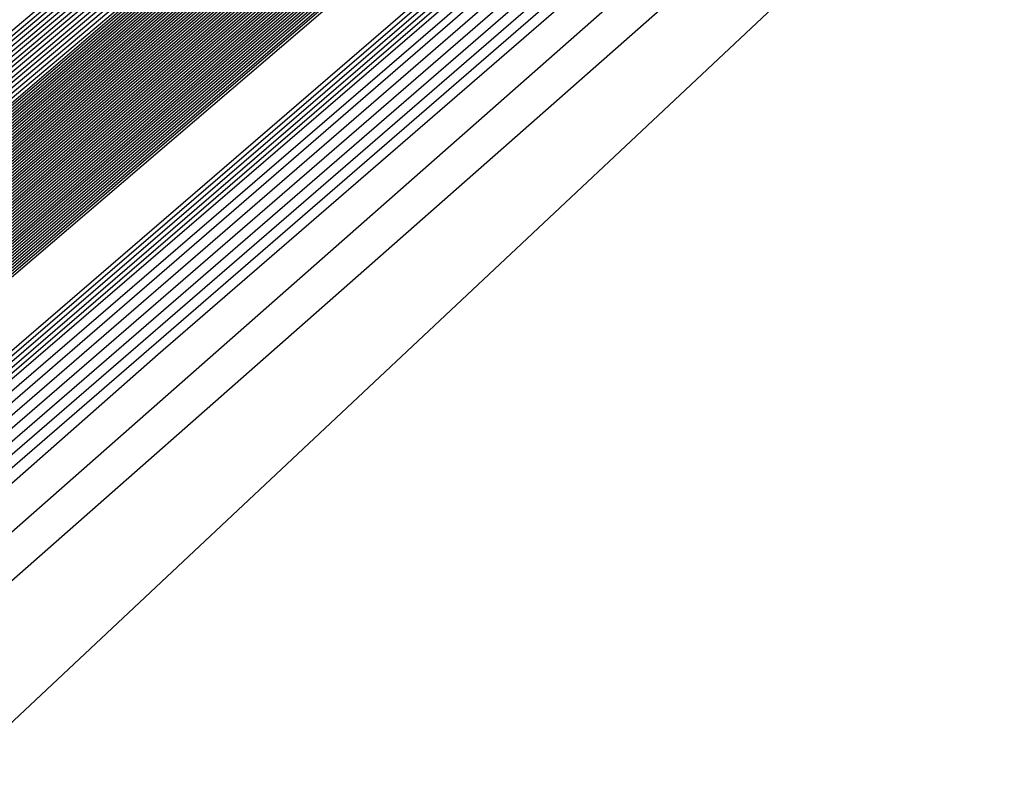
# Model space of a CAD drawing. Extents: x 3249832 to 3255657, y 13789405 to 13793316.
# Tile 874 of 1056: x 3253210.459 to 3253211.257, y 13791258.386 to 13791259.012. Entities that reach past the tile are written whole.
import ezdxf

# ---------------------------------------------------------------- set-up
doc = ezdxf.new("R2010")
doc.units = 0
doc.header["$LTSCALE"] = 100
doc.header["$MEASUREMENT"] = 0
for name, color, linetype in [('GRATIO_03231_CON', 1, 'CONTINUOUS'), ('GRATIO_0323_ICON', 1, 'CONTINUOUS'), ('TARGETS_EAST', 7, 'CONTINUOUS')]:
    doc.layers.add(name, color=color, linetype=linetype)

# ---------------------------------------------------------------- blocks, each defined once
blk = doc.blocks.new('Gratio_032316_contours')
at = {"layer": 'GRATIO_03231_CON', "color": 5, "linetype": 'Continuous', "flags": 128}
for points in [[(3253294.02117, 13791331.04278), (3253275.51252, 13791314.84857), (3253259.74641, 13791301.11971), (3253250.90118, 13791293.4869), (3253247.60749, 13791290.71421), (3253247.10911, 13791290.34906), (3253246.71171, 13791290.01217), (3253243.96878, 13791287.61762), (3253236.49572, 13791281.15281), (3253223.09361, 13791269.61112), (3253207.30623, 13791256.00981), (3253193.86302, 13791244.37213), (3253186.31196, 13791237.71784), (3253183.47503, 13791235.05279)], [(3253293.83167, 13791330.88045), (3253275.39736, 13791314.75135), (3253259.6945, 13791301.07777), (3253250.88464, 13791293.47583), (3253247.60402, 13791290.71447), (3253247.10757, 13791290.35085), (3253246.69656, 13791290.00204), (3253243.85762, 13791287.52479), (3253236.12374, 13791280.8358), (3253222.25472, 13791268.89288), (3253205.91767, 13791254.81834), (3253192.00653, 13791242.77561), (3253184.19264, 13791235.88971), (3253181.25697, 13791233.1319)], [(3253293.64218, 13791330.71812), (3253275.28219, 13791314.65413), (3253259.64258, 13791301.03582), (3253250.8681, 13791293.46475), (3253247.60055, 13791290.71473), (3253247.10604, 13791290.35265), (3253246.68141, 13791289.99191), (3253243.74646, 13791287.43197), (3253235.75176, 13791280.51879), (3253221.41583, 13791268.17464), (3253204.52912, 13791253.62687), (3253190.15004, 13791241.1791), (3253182.07332, 13791234.06158)], [(3253293.45268, 13791330.55578), (3253275.16702, 13791314.55691), (3253259.59067, 13791300.99388), (3253250.85155, 13791293.45368), (3253247.59708, 13791290.71499), (3253247.10451, 13791290.35445), (3253246.66626, 13791289.98178), (3253243.6353, 13791287.33914), (3253235.37978, 13791280.20179), (3253220.57694, 13791267.4564), (3253203.14057, 13791252.4354), (3253188.29355, 13791239.58258), (3253179.954, 13791232.23346)], [(3253308.44452, 13791343.76579), (3253293.07368, 13791330.23112), (3253274.93669, 13791314.36246), (3253259.48684, 13791300.90999), (3253250.81847, 13791293.43152), (3253247.59013, 13791290.71551), (3253247.10144, 13791290.35804), (3253246.63595, 13791289.96152), (3253243.41298, 13791287.15349), (3253234.63582, 13791279.56777), (3253218.89917, 13791266.01993), (3253200.36346, 13791250.05246), (3253184.58057, 13791236.38955), (3253175.71733, 13791228.58423), (3253172.40047, 13791225.5046), (3253171.87167, 13791224.84758), (3253171.83099, 13791224.68776), (3253171.81192, 13791224.61054), (3253171.80631, 13791224.57903), (3253171.80709, 13791224.56196), (3253171.81141, 13791224.55077), (3253171.8175, 13791224.5425)], [(3253308.192, 13791343.54795), (3253292.88418, 13791330.06879), (3253274.82152, 13791314.26524), (3253259.43492, 13791300.86805), (3253250.80192, 13791293.42045), (3253247.58666, 13791290.71576), (3253247.09991, 13791290.35984), (3253246.63023, 13791289.95949), (3253243.37731, 13791287.12548), (3253234.5186, 13791279.46953), (3253219.10173, 13791266.20888), (3253203.65505, 13791252.98282), (3253196.57706, 13791247.03615)], [(3253307.93948, 13791343.33011), (3253292.69468, 13791329.90645), (3253274.70635, 13791314.16802), (3253259.38301, 13791300.82611), (3253250.78538, 13791293.40937), (3253247.58319, 13791290.71602), (3253247.09838, 13791290.36164), (3253246.63006, 13791289.96223), (3253243.38596, 13791287.13554), (3253234.55099, 13791279.49977), (3253219.17525, 13791266.27429), (3253203.76972, 13791253.08339), (3253196.71057, 13791247.15255)], [(3253307.68696, 13791343.11228), (3253292.50518, 13791329.74412), (3253274.59119, 13791314.0708), (3253259.33109, 13791300.78416), (3253250.76884, 13791293.3983), (3253247.57972, 13791290.71628), (3253247.09685, 13791290.36343), (3253246.62988, 13791289.96496), (3253243.39462, 13791287.1456), (3253234.58339, 13791279.53), (3253219.24877, 13791266.33971), (3253203.88439, 13791253.18397), (3253196.84408, 13791247.26894)], [(3253307.18192, 13791342.67661), (3253292.12619, 13791329.41946), (3253274.36086, 13791313.87636), (3253259.22726, 13791300.70028), (3253250.73575, 13791293.37615), (3253247.57277, 13791290.7168), (3253247.09378, 13791290.36703), (3253246.62953, 13791289.97042), (3253243.41193, 13791287.16573), (3253234.64818, 13791279.59048), (3253219.39582, 13791266.47055), (3253204.11372, 13791253.38512), (3253197.11109, 13791247.50173)], [(3253306.9294, 13791342.45877), (3253291.93669, 13791329.25712), (3253274.24569, 13791313.77914), (3253259.17535, 13791300.65833), (3253250.71921, 13791293.36507), (3253247.5693, 13791290.71706), (3253247.09225, 13791290.36882), (3253246.62935, 13791289.97315), (3253243.42058, 13791287.17579), (3253234.68057, 13791279.62072), (3253219.46933, 13791266.53596), (3253204.22838, 13791253.4857), (3253197.2446, 13791247.61813)], [(3253306.67688, 13791342.24094), (3253291.74719, 13791329.09479), (3253274.13052, 13791313.68192), (3253259.12343, 13791300.61639), (3253250.70267, 13791293.354), (3253247.56583, 13791290.71731), (3253247.09072, 13791290.37062), (3253246.62918, 13791289.97588), (3253243.42924, 13791287.18585), (3253234.71297, 13791279.65096), (3253219.54285, 13791266.60138), (3253204.34305, 13791253.58627), (3253197.37811, 13791247.73453)], [(3253306.42436, 13791342.0231), (3253291.55769, 13791328.93246), (3253274.01535, 13791313.58469), (3253259.07151, 13791300.57445), (3253250.68613, 13791293.34292), (3253247.56236, 13791290.71757), (3253247.08919, 13791290.37242), (3253246.629, 13791289.97862), (3253243.43789, 13791287.19591), (3253234.74536, 13791279.68119), (3253219.61637, 13791266.6668), (3253204.45771, 13791253.68685), (3253197.51162, 13791247.85092)], [(3253305.91932, 13791341.58743), (3253291.17869, 13791328.60779), (3253273.78502, 13791313.39025), (3253258.96768, 13791300.49056), (3253250.65304, 13791293.32077), (3253247.55541, 13791290.71809), (3253247.08612, 13791290.37601), (3253246.62865, 13791289.98408), (3253243.4552, 13791287.21604), (3253234.81015, 13791279.74167), (3253219.76341, 13791266.79763), (3253204.68704, 13791253.888), (3253197.77863, 13791248.08372)], [(3253305.6668, 13791341.36959), (3253290.98919, 13791328.44546), (3253273.66985, 13791313.29303), (3253258.91577, 13791300.44861), (3253250.6365, 13791293.30969), (3253247.55194, 13791290.71835), (3253247.08459, 13791290.37781), (3253246.62848, 13791289.98681), (3253243.46386, 13791287.2261), (3253234.84255, 13791279.77191), (3253219.83693, 13791266.86305), (3253204.80171, 13791253.98858), (3253197.91214, 13791248.20012)], [(3253305.41428, 13791341.15176), (3253290.79969, 13791328.28313), (3253273.55469, 13791313.19581), (3253258.86385, 13791300.40667), (3253250.61995, 13791293.29862), (3253247.54847, 13791290.71861), (3253247.08306, 13791290.3796), (3253246.6283, 13791289.98954), (3253243.47251, 13791287.23616), (3253234.87494, 13791279.80214), (3253219.91045, 13791266.92847), (3253204.91637, 13791254.08915), (3253198.04565, 13791248.31651)], [(3253305.16176, 13791340.93392), (3253290.6102, 13791328.1208), (3253273.43952, 13791313.09859), (3253258.81194, 13791300.36473), (3253250.60341, 13791293.28754), (3253247.545, 13791290.71886), (3253247.08152, 13791290.3814), (3253246.62812, 13791289.99227), (3253243.48117, 13791287.24622), (3253234.90734, 13791279.83238), (3253219.98397, 13791266.99388), (3253205.03104, 13791254.18973), (3253198.17916, 13791248.43291)], [(3253304.65672, 13791340.49825), (3253290.2312, 13791327.79613), (3253273.20919, 13791312.90414), (3253258.70811, 13791300.28084), (3253250.57033, 13791293.26539), (3253247.53805, 13791290.71938), (3253247.07846, 13791290.385), (3253246.62777, 13791289.99774), (3253243.49848, 13791287.26634), (3253234.97213, 13791279.89286), (3253220.13101, 13791267.12472), (3253205.26037, 13791254.39088), (3253198.44617, 13791248.6657)], [(3253304.4042, 13791340.28041), (3253290.0417, 13791327.6338), (3253273.09402, 13791312.80692), (3253258.65619, 13791300.2389), (3253250.55378, 13791293.25432), (3253247.53458, 13791290.71964), (3253247.07693, 13791290.38679), (3253246.6276, 13791290.00047), (3253243.50713, 13791287.2764), (3253235.00453, 13791279.9231), (3253220.20453, 13791267.19013), (3253205.37503, 13791254.49146), (3253198.57968, 13791248.7821)], [(3253304.15168, 13791340.06258), (3253289.8522, 13791327.47147), (3253272.97886, 13791312.7097), (3253258.60428, 13791300.19695), (3253250.53724, 13791293.24324), (3253247.53111, 13791290.7199), (3253247.07539, 13791290.38859), (3253246.62742, 13791290.0032), (3253243.51579, 13791287.28647), (3253235.03692, 13791279.95333), (3253220.27805, 13791267.25555), (3253205.4897, 13791254.59203), (3253198.71319, 13791248.8985)], [(3253303.89916, 13791339.84474), (3253289.6627, 13791327.30914), (3253272.86369, 13791312.61248), (3253258.55236, 13791300.15501), (3253250.5207, 13791293.23216), (3253247.52764, 13791290.72015), (3253247.07386, 13791290.39039), (3253246.62724, 13791290.00593), (3253243.52444, 13791287.29653), (3253235.06932, 13791279.98357), (3253220.35157, 13791267.32097), (3253205.60436, 13791254.69261), (3253198.8467, 13791249.01489)], [(3253303.39412, 13791339.40907), (3253289.2837, 13791326.98447), (3253272.63335, 13791312.41804), (3253258.44853, 13791300.07112), (3253250.48761, 13791293.21001), (3253247.52069, 13791290.72067), (3253247.0708, 13791290.39398), (3253246.62689, 13791290.0114), (3253243.54175, 13791287.31665), (3253235.13411, 13791280.04405), (3253220.49861, 13791267.4518), (3253205.83369, 13791254.89376), (3253199.11371, 13791249.24769)], [(3253303.1416, 13791339.19123), (3253289.09421, 13791326.82214), (3253272.51819, 13791312.32081), (3253258.39661, 13791300.02918), (3253250.47107, 13791293.19894), (3253247.51722, 13791290.72093), (3253247.06927, 13791290.39578), (3253246.62672, 13791290.01413), (3253243.55041, 13791287.32671), (3253235.1665, 13791280.07429), (3253220.57213, 13791267.51722), (3253205.94836, 13791254.99434), (3253199.24722, 13791249.36409)], [(3253302.88908, 13791338.9734), (3253288.90471, 13791326.65981), (3253272.40302, 13791312.22359), (3253258.3447, 13791299.98724), (3253250.45453, 13791293.18786), (3253247.51375, 13791290.72119), (3253247.06773, 13791290.39757), (3253246.62654, 13791290.01686), (3253243.55907, 13791287.33677), (3253235.1989, 13791280.10452), (3253220.64565, 13791267.58263), (3253206.06302, 13791255.09491), (3253199.38073, 13791249.48048)], [(3253302.63656, 13791338.75556), (3253288.71521, 13791326.49747), (3253272.28786, 13791312.12637), (3253258.29278, 13791299.94529), (3253250.43798, 13791293.17679), (3253247.51028, 13791290.72145), (3253247.0662, 13791290.39937), (3253246.62637, 13791290.01959), (3253243.56772, 13791287.34683), (3253235.23129, 13791280.13476), (3253220.71917, 13791267.64805), (3253206.17769, 13791255.19549), (3253199.51423, 13791249.59688)], [(3253302.13153, 13791338.31989), (3253288.33621, 13791326.17281), (3253272.05752, 13791311.93193), (3253258.18895, 13791299.8614), (3253250.4049, 13791293.15464), (3253247.50334, 13791290.72196), (3253247.06314, 13791290.40297), (3253246.62601, 13791290.02505), (3253243.58503, 13791287.36696), (3253235.29608, 13791280.19524), (3253220.86621, 13791267.77889), (3253206.40702, 13791255.39664), (3253199.78125, 13791249.82967)], [(3253301.879, 13791338.10206), (3253288.14671, 13791326.01048), (3253271.94236, 13791311.83471), (3253258.13704, 13791299.81946), (3253250.38836, 13791293.14356), (3253247.49986, 13791290.72222), (3253247.0616, 13791290.40476), (3253246.62584, 13791290.02779), (3253243.59369, 13791287.37702), (3253235.32848, 13791280.22547), (3253220.93973, 13791267.8443), (3253206.52168, 13791255.49722), (3253199.91476, 13791249.94607)], [(3253301.62648, 13791337.88422), (3253287.95721, 13791325.84815), (3253271.82719, 13791311.73748), (3253258.08512, 13791299.77752), (3253250.37181, 13791293.13248), (3253247.49639, 13791290.72248), (3253247.06007, 13791290.40656), (3253246.62566, 13791290.03052), (3253243.60234, 13791287.38708), (3253235.36087, 13791280.25571), (3253221.01325, 13791267.90972), (3253206.63635, 13791255.59779), (3253200.04827, 13791250.06247)], [(3253301.37397, 13791337.66638), (3253287.76771, 13791325.68581), (3253271.71202, 13791311.64027), (3253258.03321, 13791299.73557), (3253250.35527, 13791293.12141), (3253247.49292, 13791290.72274), (3253247.05854, 13791290.40836), (3253246.62549, 13791290.03325), (3253243.611, 13791287.39714), (3253235.39327, 13791280.28595), (3253221.08677, 13791267.97514), (3253206.75101, 13791255.69837), (3253200.18178, 13791250.17887)], [(3253300.86893, 13791337.23071), (3253287.38872, 13791325.36115), (3253271.48169, 13791311.44582), (3253257.92938, 13791299.65169), (3253250.32219, 13791293.09926), (3253247.48598, 13791290.72325), (3253247.05547, 13791290.41195), (3253246.62514, 13791290.03871), (3253243.62831, 13791287.41727), (3253235.45806, 13791280.34643), (3253221.23381, 13791268.10597), (3253206.98034, 13791255.89952), (3253200.44879, 13791250.41166)], [(3253300.61641, 13791337.01288), (3253287.19922, 13791325.19882), (3253271.36652, 13791311.3486), (3253257.87746, 13791299.60974), (3253250.30564, 13791293.08818), (3253247.4825, 13791290.72351), (3253247.05394, 13791290.41375), (3253246.62496, 13791290.04144), (3253243.63696, 13791287.42733), (3253235.49045, 13791280.37666), (3253221.30733, 13791268.17139), (3253207.09501, 13791256.0001), (3253200.5823, 13791250.52806)], [(3253300.36389, 13791336.79504), (3253287.00972, 13791325.03648), (3253271.25136, 13791311.25138), (3253257.82555, 13791299.5678), (3253250.2891, 13791293.07711), (3253247.47903, 13791290.72377), (3253247.05241, 13791290.41554), (3253246.62478, 13791290.04418), (3253243.64562, 13791287.43739), (3253235.52285, 13791280.4069), (3253221.38085, 13791268.2368), (3253207.20967, 13791256.10068), (3253200.71581, 13791250.64445)], [(3253300.11137, 13791336.57721), (3253286.82022, 13791324.87415), (3253271.13619, 13791311.15416), (3253257.77363, 13791299.52586), (3253250.27256, 13791293.06603), (3253247.47556, 13791290.72403), (3253247.05088, 13791290.41734), (3253246.62461, 13791290.04691), (3253243.65427, 13791287.44745), (3253235.55525, 13791280.43714), (3253221.45437, 13791268.30222), (3253207.32434, 13791256.20125), (3253200.84931, 13791250.76085)], [(3253299.60633, 13791336.14153), (3253286.44122, 13791324.54949), (3253270.90586, 13791310.95971), (3253257.6698, 13791299.44197), (3253250.23947, 13791293.04388), (3253247.46862, 13791290.72454), (3253247.04781, 13791290.42093), (3253246.62426, 13791290.05237), (3253243.67158, 13791287.46757), (3253235.62004, 13791280.49761), (3253221.60141, 13791268.43306), (3253207.55367, 13791256.4024), (3253201.11633, 13791250.99364)], [(3253299.35381, 13791335.9237), (3253286.25172, 13791324.38716), (3253270.79069, 13791310.86249), (3253257.61789, 13791299.40003), (3253250.22293, 13791293.0328), (3253247.46514, 13791290.7248), (3253247.04628, 13791290.42273), (3253246.62408, 13791290.0551), (3253243.68024, 13791287.47763), (3253235.65243, 13791280.52785), (3253221.67493, 13791268.49847), (3253207.66834, 13791256.50298), (3253201.24984, 13791251.11004)], [(3253299.10129, 13791335.70586), (3253286.06223, 13791324.22482), (3253270.67552, 13791310.76527), (3253257.56597, 13791299.35808), (3253250.20639, 13791293.02173), (3253247.46167, 13791290.72506), (3253247.04475, 13791290.42453), (3253246.62391, 13791290.05783), (3253243.68889, 13791287.4877), (3253235.68483, 13791280.55809), (3253221.74845, 13791268.56389), (3253207.783, 13791256.60355), (3253201.38335, 13791251.22644)], [(3253298.84877, 13791335.48803), (3253285.87273, 13791324.06249), (3253270.56035, 13791310.66805), (3253257.51405, 13791299.31614), (3253250.18984, 13791293.01065), (3253247.4582, 13791290.72532), (3253247.04322, 13791290.42633), (3253246.62373, 13791290.06056), (3253243.69755, 13791287.49776), (3253235.71722, 13791280.58833), (3253221.82197, 13791268.62931), (3253207.89767, 13791256.70413), (3253201.51686, 13791251.34284)], [(3253298.34373, 13791335.05235), (3253285.49373, 13791323.73782), (3253270.33006, 13791310.47357), (3253257.41034, 13791299.23211), (3253250.15702, 13791292.9882), (3253247.45165, 13791290.72536), (3253247.04061, 13791290.42937), (3253246.62378, 13791290.06555), (3253243.71512, 13791287.51757), (3253235.78213, 13791280.64867), (3253221.96904, 13791268.7601), (3253208.127, 13791256.90528), (3253201.78387, 13791251.57563)], [(3253298.09121, 13791334.83452), (3253285.30424, 13791323.57548), (3253270.21493, 13791310.37629), (3253257.35856, 13791299.19), (3253250.14077, 13791292.97675), (3253247.44864, 13791290.72505), (3253247.03961, 13791290.4305), (3253246.62406, 13791290.06771), (3253243.72406, 13791287.52727), (3253235.81466, 13791280.67874), (3253222.0426, 13791268.82547), (3253208.24167, 13791257.00585), (3253201.91738, 13791251.69203)], [(3253297.83869, 13791334.61668), (3253285.11475, 13791323.41314), (3253270.09981, 13791310.27902), (3253257.30679, 13791299.14788), (3253250.12455, 13791292.96527), (3253247.44567, 13791290.72468), (3253247.03867, 13791290.43158), (3253246.62439, 13791290.06982), (3253243.73305, 13791287.53693), (3253235.8472, 13791280.70879), (3253222.11616, 13791268.89083), (3253208.35634, 13791257.10642), (3253202.05089, 13791251.80842)], [(3253222.18973, 13791268.9562), (3253208.47101, 13791257.20698), (3253202.18439, 13791251.92482), (3253202.18439, 13791251.92482), (3253208.30778, 13791257.39414), (3253221.8874, 13791269.30278)], [(3253222.33685, 13791269.08692), (3253208.70035, 13791257.40813), (3253202.45141, 13791252.15761), (3253202.45141, 13791252.15761), (3253208.5381, 13791257.59416), (3253222.03635, 13791269.43142)], [(3253222.41042, 13791269.15229), (3253208.81502, 13791257.50869), (3253202.58492, 13791252.27401), (3253202.58492, 13791252.27401), (3253208.65326, 13791257.69417), (3253222.11082, 13791269.49575)], [(3253222.48398, 13791269.21765), (3253208.92969, 13791257.60926), (3253202.71843, 13791252.39041), (3253202.71843, 13791252.39041), (3253208.76842, 13791257.79418), (3253222.18529, 13791269.56007)], [(3253222.55754, 13791269.28301), (3253209.04436, 13791257.70983), (3253202.85194, 13791252.50681), (3253202.85193, 13791252.50681), (3253208.88358, 13791257.89419), (3253222.25977, 13791269.62439)], [(3253222.70467, 13791269.41374), (3253209.2737, 13791257.91097), (3253203.11895, 13791252.7396), (3253203.11895, 13791252.7396), (3253209.1139, 13791258.0942), (3253222.40871, 13791269.75304)], [(3253222.77823, 13791269.4791), (3253209.38837, 13791258.01154), (3253203.25246, 13791252.856), (3253203.25246, 13791252.856), (3253209.22906, 13791258.19421), (3253222.48319, 13791269.81736)], [(3253222.8518, 13791269.54447), (3253209.50304, 13791258.11211), (3253203.38597, 13791252.97239), (3253203.38597, 13791252.97239), (3253209.34422, 13791258.29422), (3253222.55766, 13791269.88168)], [(3253222.92536, 13791269.60983), (3253209.61771, 13791258.21268), (3253203.51947, 13791253.08879), (3253203.51947, 13791253.08879), (3253209.45938, 13791258.39423), (3253222.63214, 13791269.946)], [(3253294.55593, 13791331.78482), (3253282.65133, 13791321.30274), (3253268.6032, 13791309.01445), (3253256.6338, 13791298.60027), (3253249.91373, 13791292.81609), (3253247.40711, 13791290.71997), (3253247.02638, 13791290.44557), (3253246.62867, 13791290.09727), (3253243.8498, 13791287.66252), (3253236.27025, 13791281.09954), (3253223.07249, 13791269.74056), (3253209.84706, 13791258.41382), (3253203.78649, 13791253.32159), (3253203.78649, 13791253.32159), (3253209.68971, 13791258.59423), (3253222.78114, 13791270.07458), (3253235.89161, 13791281.53353), (3253243.79641, 13791288.43297), (3253249.04881, 13791292.99861), (3253256.14655, 13791299.14707), (3253268.13516, 13791309.52901), (3253282.25127, 13791321.73092), (3253294.2793, 13791332.07331)], [(3253294.30341, 13791331.56698), (3253282.46184, 13791321.1404), (3253268.48808, 13791308.91717), (3253256.58203, 13791298.55815), (3253249.89752, 13791292.80461), (3253247.40414, 13791290.71961), (3253247.02543, 13791290.44664), (3253246.629, 13791290.09938), (3253243.85878, 13791287.67218), (3253236.30279, 13791281.1296), (3253223.14605, 13791269.80592), (3253209.96173, 13791258.51439), (3253203.92, 13791253.43798), (3253203.92, 13791253.43798), (3253209.80487, 13791258.69424), (3253222.85565, 13791270.13885), (3253235.92547, 13791281.56208), (3253243.80512, 13791288.43921), (3253249.03601, 13791292.98573), (3253256.09723, 13791299.1022), (3253268.02248, 13791309.42905), (3253282.06389, 13791321.56632), (3253294.02824, 13791331.85395)], [(3253294.05089, 13791331.34915), (3253282.27235, 13791320.97806), (3253268.37296, 13791308.8199), (3253256.53026, 13791298.51602), (3253249.8813, 13791292.79314), (3253247.40117, 13791290.71925), (3253247.02448, 13791290.44772), (3253246.62933, 13791290.10149), (3253243.86776, 13791287.68184), (3253236.33533, 13791281.15966), (3253223.21961, 13791269.87129), (3253210.0764, 13791258.61496), (3253204.05351, 13791253.55438), (3253204.05351, 13791253.55438), (3253209.92004, 13791258.79424), (3253222.93017, 13791270.20313), (3253235.95934, 13791281.59062), (3253243.81382, 13791288.44544), (3253249.02321, 13791292.97286), (3253256.04791, 13791299.05733), (3253267.90979, 13791309.32909), (3253281.87651, 13791321.40172), (3253293.77719, 13791331.63458)], [(3253293.79837, 13791331.13131), (3253282.08285, 13791320.81572), (3253268.25784, 13791308.72262), (3253256.47849, 13791298.4739), (3253249.86508, 13791292.78166), (3253247.39821, 13791290.71889), (3253247.02354, 13791290.4488), (3253246.62966, 13791290.1036), (3253243.87675, 13791287.6915), (3253236.36787, 13791281.18972), (3253223.29318, 13791269.93665), (3253210.19107, 13791258.71553), (3253204.18702, 13791253.67078), (3253204.18701, 13791253.67078), (3253210.0352, 13791258.89424), (3253223.00468, 13791270.26741), (3253235.9932, 13791281.61917), (3253243.82253, 13791288.45167), (3253249.01041, 13791292.95999), (3253255.9986, 13791299.01245), (3253267.79711, 13791309.22914), (3253281.68913, 13791321.23712), (3253293.52613, 13791331.41522)], [(3253281.70387, 13791320.49104), (3253268.02759, 13791308.52807), (3253256.37495, 13791298.38965), (3253249.83265, 13791292.75871), (3253247.39227, 13791290.71816), (3253247.02165, 13791290.45095), (3253246.63032, 13791290.10782), (3253243.89471, 13791287.71083), (3253236.43295, 13791281.24983), (3253223.4403, 13791270.06738), (3253210.42041, 13791258.91666), (3253204.45403, 13791253.90357), (3253204.45403, 13791253.90357), (3253210.2655, 13791259.09429), (3253223.15342, 13791270.39627), (3253236.05998, 13791281.67732), (3253243.49467, 13791288.16911), (3253246.23629, 13791290.55891), (3253246.63094, 13791290.89792), (3253246.97688, 13791291.19282), (3253249.38096, 13791293.27243), (3253255.90221, 13791298.92109), (3253267.57241, 13791309.02875), (3253281.31446, 13791320.90786)], [(3253281.51437, 13791320.3287), (3253267.91246, 13791308.4308), (3253256.32319, 13791298.34753), (3253249.81643, 13791292.74723), (3253247.38931, 13791290.7178), (3253247.0207, 13791290.45203), (3253246.63065, 13791290.10993), (3253243.90369, 13791287.72049), (3253236.4655, 13791281.27989), (3253223.51387, 13791270.13274), (3253210.53508, 13791259.01723), (3253204.58754, 13791254.01997), (3253204.58754, 13791254.01997), (3253210.38066, 13791259.1943), (3253223.22789, 13791270.4606), (3253236.0937, 13791281.70603), (3253243.50493, 13791288.17732), (3253246.23793, 13791290.55953), (3253246.63143, 13791290.89735), (3253246.97568, 13791291.19044), (3253249.36691, 13791293.25849), (3253255.85289, 13791298.87622), (3253267.45972, 13791308.92879), (3253281.12708, 13791320.74326)], [(3253281.32488, 13791320.16636), (3253267.79734, 13791308.33352), (3253256.27142, 13791298.30541), (3253249.80022, 13791292.73576), (3253247.38634, 13791290.71744), (3253247.01976, 13791290.4531), (3253246.63098, 13791290.11204), (3253243.91267, 13791287.73015), (3253236.49804, 13791281.30995), (3253223.58743, 13791270.1981), (3253210.64975, 13791259.1178), (3253204.72105, 13791254.13636), (3253204.72105, 13791254.13637), (3253210.49582, 13791259.2943), (3253223.30236, 13791270.52492), (3253236.12742, 13791281.73474), (3253243.51518, 13791288.18552), (3253246.23956, 13791290.56015), (3253246.63193, 13791290.89678), (3253246.97448, 13791291.18805), (3253249.35287, 13791293.24455), (3253255.80356, 13791298.83135), (3253267.34704, 13791308.82884), (3253280.9397, 13791320.57865)], [(3253281.13539, 13791320.00402), (3253267.68222, 13791308.23625), (3253256.21965, 13791298.26328), (3253249.784, 13791292.72428), (3253247.38337, 13791290.71708), (3253247.01881, 13791290.45418), (3253246.63131, 13791290.11416), (3253243.92165, 13791287.73981), (3253236.53058, 13791281.34001), (3253223.66099, 13791270.26347), (3253210.76442, 13791259.21837), (3253204.85455, 13791254.25276), (3253204.85455, 13791254.25276), (3253210.61098, 13791259.39431), (3253223.37683, 13791270.58925), (3253236.16114, 13791281.76345), (3253243.52543, 13791288.19373), (3253246.2412, 13791290.56077), (3253246.63242, 13791290.89621), (3253246.97329, 13791291.18567), (3253249.33882, 13791293.23061), (3253255.75424, 13791298.78648), (3253267.23435, 13791308.72888), (3253280.75231, 13791320.41405)], [(3253267.45197, 13791308.0417), (3253256.11611, 13791298.17904), (3253249.75157, 13791292.70133), (3253247.37744, 13791290.71635), (3253247.01692, 13791290.45633), (3253246.63197, 13791290.11838), (3253243.93961, 13791287.75913), (3253236.59567, 13791281.40012), (3253223.80812, 13791270.3942), (3253210.99376, 13791259.41951), (3253205.12157, 13791254.48556), (3253205.12157, 13791254.48556), (3253210.84129, 13791259.59433), (3253223.52577, 13791270.7179), (3253236.22858, 13791281.82086), (3253243.54593, 13791288.21014), (3253246.24446, 13791290.562), (3253246.6334, 13791290.89508), (3253246.97089, 13791291.1809), (3253249.31072, 13791293.20273), (3253255.65559, 13791298.69674), (3253267.00898, 13791308.52897)], [(3253267.33685, 13791307.94442), (3253256.06434, 13791298.13691), (3253249.73535, 13791292.68985), (3253247.37447, 13791290.71599), (3253247.01598, 13791290.45741), (3253246.6323, 13791290.12049), (3253243.9486, 13791287.76879), (3253236.62821, 13791281.43018), (3253223.88168, 13791270.45956), (3253211.10843, 13791259.52008), (3253205.25508, 13791254.60195), (3253205.25508, 13791254.60195), (3253210.95645, 13791259.69434), (3253223.60023, 13791270.78223), (3253236.2623, 13791281.84957), (3253243.55619, 13791288.21834), (3253246.2461, 13791290.56262), (3253246.63389, 13791290.89451), (3253246.96969, 13791291.17852), (3253249.29667, 13791293.18879), (3253255.60626, 13791298.65187), (3253266.8963, 13791308.42902)], [(3253267.22172, 13791307.84715), (3253256.01257, 13791298.09479), (3253249.71913, 13791292.67838), (3253247.37151, 13791290.71563), (3253247.01503, 13791290.45848), (3253246.63263, 13791290.1226), (3253243.95758, 13791287.77846), (3253236.66075, 13791281.46024), (3253223.95525, 13791270.52492), (3253211.2231, 13791259.62065), (3253205.38858, 13791254.71835), (3253205.38859, 13791254.71835), (3253211.07161, 13791259.79435), (3253223.6747, 13791270.84655), (3253236.29602, 13791281.87828), (3253243.56644, 13791288.22655), (3253246.24773, 13791290.56324), (3253246.63439, 13791290.89394), (3253246.9685, 13791291.17613), (3253249.28262, 13791293.17485), (3253255.55694, 13791298.607), (3253266.78361, 13791308.32906)], [(3253267.1066, 13791307.74987), (3253255.96081, 13791298.05266), (3253249.70292, 13791292.6669), (3253247.36854, 13791290.71526), (3253247.01409, 13791290.45956), (3253246.63296, 13791290.12471), (3253243.96656, 13791287.78812), (3253236.69329, 13791281.49029), (3253224.02881, 13791270.59029), (3253211.33777, 13791259.72122), (3253205.52209, 13791254.83475), (3253205.52209, 13791254.83475), (3253211.18677, 13791259.89435), (3253223.74917, 13791270.91088), (3253236.32974, 13791281.90699), (3253243.57669, 13791288.23475), (3253246.24937, 13791290.56386), (3253246.63488, 13791290.89337), (3253246.9673, 13791291.17375), (3253249.26858, 13791293.16091), (3253255.50762, 13791298.56213), (3253266.67093, 13791308.22911)], [(3253266.87636, 13791307.55532), (3253255.85727, 13791297.96842), (3253249.67048, 13791292.64395), (3253247.36261, 13791290.71454), (3253247.01219, 13791290.46171), (3253246.63362, 13791290.12893), (3253243.98452, 13791287.80744), (3253236.75838, 13791281.55041), (3253224.17594, 13791270.72101), (3253211.56711, 13791259.92236), (3253205.78911, 13791255.06754), (3253205.78911, 13791255.06754), (3253211.41709, 13791260.09437), (3253223.89811, 13791271.03953), (3253236.39717, 13791281.9644), (3253243.59719, 13791288.25117), (3253246.25263, 13791290.56509), (3253246.63586, 13791290.89224), (3253246.96491, 13791291.16898), (3253249.24048, 13791293.13303), (3253255.40897, 13791298.4724), (3253266.44556, 13791308.0292)], [(3253266.76123, 13791307.45805), (3253255.8055, 13791297.92629), (3253249.65427, 13791292.63247), (3253247.35964, 13791290.71418), (3253247.01125, 13791290.46279), (3253246.63395, 13791290.13104), (3253243.9935, 13791287.8171), (3253236.79092, 13791281.58047), (3253224.2495, 13791270.78638), (3253211.68179, 13791260.02293), (3253205.92262, 13791255.18394), (3253205.92262, 13791255.18394), (3253211.53225, 13791260.19438), (3253223.97258, 13791271.10386), (3253236.43089, 13791281.99311), (3253243.60744, 13791288.25937), (3253246.25427, 13791290.56571), (3253246.63635, 13791290.89167), (3253246.96371, 13791291.1666), (3253249.22643, 13791293.11909), (3253255.35964, 13791298.42753), (3253266.33287, 13791307.92924)], [(3253266.64611, 13791307.36077), (3253255.75373, 13791297.88417), (3253249.63805, 13791292.621), (3253247.35667, 13791290.71382), (3253247.0103, 13791290.46387), (3253246.63428, 13791290.13316), (3253244.00248, 13791287.82676), (3253236.82346, 13791281.61053), (3253224.32306, 13791270.85174), (3253211.79646, 13791260.1235), (3253206.05613, 13791255.30034), (3253206.05613, 13791255.30033), (3253211.64741, 13791260.29439), (3253224.04705, 13791271.16818), (3253236.46461, 13791282.02182), (3253243.6177, 13791288.26758), (3253246.2559, 13791290.56633), (3253246.63684, 13791290.8911), (3253246.96251, 13791291.16422), (3253249.21238, 13791293.10515), (3253255.31032, 13791298.38266), (3253266.22019, 13791307.82929)], [(3253266.53099, 13791307.2635), (3253255.70196, 13791297.84205), (3253249.62183, 13791292.60952), (3253247.35371, 13791290.71345), (3253247.00936, 13791290.46494), (3253246.63461, 13791290.13527), (3253244.01147, 13791287.83642), (3253236.856, 13791281.64058), (3253224.39663, 13791270.9171), (3253211.91113, 13791260.22407), (3253206.18963, 13791255.41673), (3253206.18963, 13791255.41673), (3253211.76257, 13791260.3944), (3253224.12152, 13791271.23251), (3253236.49833, 13791282.05053), (3253243.62795, 13791288.27578), (3253246.25754, 13791290.56695), (3253246.63734, 13791290.89054), (3253246.96131, 13791291.16183), (3253249.19833, 13791293.09121), (3253255.26099, 13791298.33779), (3253266.1075, 13791307.72933)]]:
    blk.add_lwpolyline(points, dxfattribs=at)
at = {"layer": 'GRATIO_03231_CON', "color": 1, "linetype": 'Continuous', "flags": 128}
for points in [[(3253305.67252, 13791341.15943), (3253291.44112, 13791328.73289), (3253274.09304, 13791313.59512), (3253259.13586, 13791300.57928), (3253250.7226, 13791293.32407), (3253247.58798, 13791290.69058), (3253247.11217, 13791290.34546), (3253246.74202, 13791290.03243), (3253244.1911, 13791287.80327), (3253237.23968, 13791281.78682), (3253224.77139, 13791271.04759), (3253210.08333, 13791258.39275), (3253197.57601, 13791247.56516)], [(3253301.48161, 13791337.48281), (3253288.76214, 13791326.38505), (3253272.61894, 13791312.30302), (3253258.50087, 13791300.02092), (3253250.53561, 13791293.15728), (3253247.56601, 13791290.66808), (3253247.1137, 13791290.34367), (3253246.75717, 13791290.04256), (3253244.30226, 13791287.8961), (3253237.61166, 13791282.10383), (3253225.61027, 13791271.76582), (3253211.47189, 13791259.58422), (3253199.4325, 13791249.16167)], [(3253297.2907, 13791333.80618), (3253286.08317, 13791324.03722), (3253271.14483, 13791311.01092), (3253257.86588, 13791299.46255), (3253250.34863, 13791292.99048), (3253247.54404, 13791290.64559), (3253247.11524, 13791290.34187), (3253246.77232, 13791290.05269), (3253244.41342, 13791287.98892), (3253237.98364, 13791282.42084), (3253226.44916, 13791272.48406), (3253212.86044, 13791260.77569), (3253201.28899, 13791250.75819)], [(3253283.4042, 13791321.68939), (3253269.67074, 13791309.71882), (3253257.23089, 13791298.90419), (3253250.16164, 13791292.82369), (3253247.52207, 13791290.6231), (3253247.11677, 13791290.34007), (3253246.78748, 13791290.06281), (3253244.52458, 13791288.08175), (3253238.35562, 13791282.73785), (3253227.28805, 13791273.2023), (3253214.24899, 13791261.96716), (3253203.14548, 13791252.3547), (3253196.90856, 13791246.85849)], [(3253284.71798, 13791322.7763), (3253278.04625, 13791316.99372), (3253266.72253, 13791307.13463), (3253255.9609, 13791297.78746), (3253249.78767, 13791292.4901), (3253247.47813, 13791290.57812), (3253247.11983, 13791290.33648), (3253246.81778, 13791290.08307), (3253244.7469, 13791288.2674), (3253239.09958, 13791283.37186), (3253228.96583, 13791274.63877), (3253217.0261, 13791264.3501), (3253206.85846, 13791255.54773), (3253201.14719, 13791250.51475)], [(3253265.24844, 13791305.84253), (3253255.32591, 13791297.2291), (3253249.60069, 13791292.32331), (3253247.45616, 13791290.55562), (3253247.12136, 13791290.33468), (3253246.83293, 13791290.0932), (3253244.85806, 13791288.36023), (3253239.47156, 13791283.68887), (3253229.80472, 13791275.35701), (3253218.41465, 13791265.54157), (3253208.71495, 13791257.14425), (3253203.26651, 13791252.34288), (3253201.21954, 13791250.41992)], [(3253219.80321, 13791266.73304), (3253210.57144, 13791258.74076), (3253205.38583, 13791254.17101), (3253203.4376, 13791252.34081), (3253203.10639, 13791251.87832), (3253203.04337, 13791251.64335), (3253202.98577, 13791251.42247), (3253202.94238, 13791251.23391), (3253203.08126, 13791251.23357), (3253204.20773, 13791252.12802), (3253207.28638, 13791254.76146), (3253212.79514, 13791259.54974), (3253219.26508, 13791265.19521)], [(3253221.19176, 13791267.92451), (3253212.42793, 13791260.33728), (3253207.50515, 13791255.99914), (3253205.65567, 13791254.2617), (3253205.34124, 13791253.82265), (3253205.28141, 13791253.59959), (3253205.22674, 13791253.3899), (3253205.18554, 13791253.2109), (3253205.33755, 13791253.22823), (3253206.54802, 13791254.20083), (3253209.85361, 13791257.03597), (3253215.76882, 13791262.18177), (3253222.7194, 13791268.24964)], [(3253223.96887, 13791270.30746), (3253216.14091, 13791263.53031), (3253211.74379, 13791259.6554), (3253210.09179, 13791258.10349), (3253209.81094, 13791257.71132), (3253209.7575, 13791257.51208), (3253209.70866, 13791257.32478), (3253209.67187, 13791257.16489), (3253209.85011, 13791257.21753), (3253211.22859, 13791258.34644), (3253214.98807, 13791261.58499), (3253221.71619, 13791267.44582)]]:
    blk.add_lwpolyline(points, dxfattribs=at)
at = {"layer": 'GRATIO_0323_ICON', "color": 7, "linetype": 'Continuous', "flags": 128}
for points in [[(3253293.26318, 13791330.39345), (3253275.05185, 13791314.45969), (3253259.53875, 13791300.95194), (3253250.83501, 13791293.4426), (3253247.59361, 13791290.71525), (3253247.10298, 13791290.35624), (3253246.6511, 13791289.97165), (3253243.52414, 13791287.24631), (3253235.0078, 13791279.88478), (3253219.73806, 13791266.73817), (3253201.75202, 13791251.24392), (3253186.43706, 13791237.98607), (3253177.83468, 13791230.40533)], [(3253307.43444, 13791342.89444), (3253292.31568, 13791329.58179), (3253274.47602, 13791313.97358), (3253259.27918, 13791300.74222), (3253250.7523, 13791293.38722), (3253247.57625, 13791290.71654), (3253247.09531, 13791290.36523), (3253246.62971, 13791289.96769), (3253243.40327, 13791287.15567), (3253234.61578, 13791279.56024), (3253219.3223, 13791266.40513), (3253203.99905, 13791253.28454), (3253196.97759, 13791247.38534)], [(3253306.17184, 13791341.80526), (3253291.36819, 13791328.77013), (3253273.90019, 13791313.48747), (3253259.0196, 13791300.5325), (3253250.66958, 13791293.33184), (3253247.55889, 13791290.71783), (3253247.08765, 13791290.37421), (3253246.62883, 13791289.98135), (3253243.44655, 13791287.20597), (3253234.77776, 13791279.71143), (3253219.68989, 13791266.73221), (3253204.57238, 13791253.78743), (3253197.64512, 13791247.96732)], [(3253304.90924, 13791340.71608), (3253290.4207, 13791327.95847), (3253273.32436, 13791313.00136), (3253258.76002, 13791300.32278), (3253250.58687, 13791293.27647), (3253247.54153, 13791290.71912), (3253247.07999, 13791290.3832), (3253246.62795, 13791289.99501), (3253243.48982, 13791287.25628), (3253234.93973, 13791279.86262), (3253220.05749, 13791267.0593), (3253205.1457, 13791254.2903), (3253198.31267, 13791248.54931)], [(3253303.64664, 13791339.62691), (3253289.4732, 13791327.1468), (3253272.74852, 13791312.51526), (3253258.50045, 13791300.11307), (3253250.50416, 13791293.22109), (3253247.52417, 13791290.72041), (3253247.07233, 13791290.39218), (3253246.62707, 13791290.00866), (3253243.5331, 13791287.30659), (3253235.10171, 13791280.01381), (3253220.42509, 13791267.38638), (3253205.71903, 13791254.79319), (3253198.9802, 13791249.13129)], [(3253302.38404, 13791338.53773), (3253288.52571, 13791326.33514), (3253272.17269, 13791312.02915), (3253258.24087, 13791299.90335), (3253250.42144, 13791293.16571), (3253247.50681, 13791290.7217), (3253247.06467, 13791290.40117), (3253246.62619, 13791290.02232), (3253243.57638, 13791287.3569), (3253235.26369, 13791280.165), (3253220.79269, 13791267.71347), (3253206.29235, 13791255.29606), (3253199.64775, 13791249.71328)], [(3253301.12145, 13791337.44855), (3253287.57822, 13791325.52348), (3253271.59685, 13791311.54304), (3253257.98129, 13791299.69363), (3253250.33873, 13791293.11033), (3253247.48945, 13791290.723), (3253247.05701, 13791290.41015), (3253246.62531, 13791290.03598), (3253243.61965, 13791287.4072), (3253235.42566, 13791280.31619), (3253221.16029, 13791268.04055), (3253206.86568, 13791255.79895), (3253200.31528, 13791250.29526)], [(3253299.85885, 13791336.35937), (3253286.63072, 13791324.71182), (3253271.02102, 13791311.05694), (3253257.72172, 13791299.48391), (3253250.25601, 13791293.05496), (3253247.47209, 13791290.72429), (3253247.04935, 13791290.41914), (3253246.62443, 13791290.04964), (3253243.66293, 13791287.45751), (3253235.58764, 13791280.46738), (3253221.52789, 13791268.36764), (3253207.439, 13791256.30182), (3253200.98282, 13791250.87725)], [(3253298.59625, 13791335.27019), (3253285.68323, 13791323.90016), (3253270.44519, 13791310.57083), (3253257.46214, 13791299.2742), (3253250.1733, 13791292.99958), (3253247.45473, 13791290.72558), (3253247.04168, 13791290.42812), (3253246.62355, 13791290.0633), (3253243.7062, 13791287.50782), (3253235.74962, 13791280.61857), (3253221.89549, 13791268.69472), (3253208.01233, 13791256.80471), (3253201.65036, 13791251.45923)], [(3253222.26329, 13791269.02156), (3253208.58568, 13791257.30755), (3253202.3179, 13791252.04122), (3253202.3179, 13791252.04122), (3253208.42294, 13791257.49415), (3253221.96187, 13791269.36711)], [(3253222.63111, 13791269.34838), (3253209.15903, 13791257.8104), (3253202.98544, 13791252.6232), (3253202.98544, 13791252.6232), (3253208.99874, 13791257.99419), (3253222.33424, 13791269.68871)], [(3253294.80845, 13791332.00265), (3253282.84083, 13791321.46507), (3253268.71833, 13791309.11172), (3253256.68557, 13791298.6424), (3253249.92995, 13791292.82756), (3253247.41007, 13791290.72034), (3253247.02732, 13791290.44449), (3253246.62834, 13791290.09516), (3253243.84082, 13791287.65286), (3253236.2377, 13791281.06949), (3253222.99892, 13791269.67519), (3253209.73238, 13791258.31325), (3253203.65298, 13791253.20519), (3253203.65298, 13791253.20519), (3253209.57454, 13791258.49423), (3253222.70663, 13791270.0103), (3253235.85774, 13791281.50498), (3253243.7877, 13791288.42674), (3253249.0616, 13791293.01148), (3253256.19586, 13791299.19195), (3253268.24784, 13791309.62896), (3253282.43865, 13791321.89552), (3253294.53035, 13791332.29267)], [(3253281.89336, 13791320.65338), (3253268.14271, 13791308.62535), (3253256.42672, 13791298.43178), (3253249.84887, 13791292.77018), (3253247.39524, 13791290.71852), (3253247.02259, 13791290.44987), (3253246.62999, 13791290.10571), (3253243.88573, 13791287.70117), (3253236.40041, 13791281.21978), (3253223.36674, 13791270.00201), (3253210.30574, 13791258.8161), (3253204.32052, 13791253.78717), (3253204.32052, 13791253.78717), (3253210.15034, 13791258.99428), (3253223.07895, 13791270.33195), (3253236.02626, 13791281.64861), (3253243.48442, 13791288.1609), (3253246.23466, 13791290.5583), (3253246.63045, 13791290.89848), (3253246.97808, 13791291.1952), (3253249.39501, 13791293.28637), (3253255.95153, 13791298.96595), (3253267.68509, 13791309.1287), (3253281.50184, 13791321.07246)], [(3253280.94589, 13791319.84168), (3253267.5671, 13791308.13897), (3253256.16788, 13791298.22116), (3253249.76778, 13791292.7128), (3253247.38041, 13791290.71671), (3253247.01787, 13791290.45526), (3253246.63164, 13791290.11627), (3253243.93063, 13791287.74947), (3253236.56312, 13791281.37006), (3253223.73456, 13791270.32883), (3253210.87909, 13791259.31894), (3253204.98806, 13791254.36916), (3253204.98806, 13791254.36916), (3253210.72614, 13791259.49432), (3253223.4513, 13791270.65358), (3253236.19486, 13791281.79216), (3253243.53568, 13791288.20193), (3253246.24283, 13791290.56139), (3253246.63291, 13791290.89565), (3253246.97209, 13791291.18328), (3253249.32477, 13791293.21667), (3253255.70491, 13791298.74161), (3253267.12167, 13791308.62893), (3253280.56493, 13791320.24945)], [(3253266.99148, 13791307.6526), (3253255.90904, 13791298.01054), (3253249.6867, 13791292.65542), (3253247.36557, 13791290.7149), (3253247.01314, 13791290.46064), (3253246.63329, 13791290.12682), (3253243.97554, 13791287.79778), (3253236.72583, 13791281.52035), (3253224.10237, 13791270.65565), (3253211.45244, 13791259.82179), (3253205.6556, 13791254.95114), (3253205.6556, 13791254.95114), (3253211.30193, 13791259.99436), (3253223.82364, 13791270.9752), (3253236.36345, 13791281.93569), (3253243.58694, 13791288.24296), (3253246.251, 13791290.56448), (3253246.63537, 13791290.89281), (3253246.9661, 13791291.17137), (3253249.25453, 13791293.14697), (3253255.45829, 13791298.51727), (3253266.55824, 13791308.12915)], [(3253266.41586, 13791307.16622), (3253255.65019, 13791297.79992), (3253249.60562, 13791292.59805), (3253247.35074, 13791290.71309), (3253247.00841, 13791290.46602), (3253246.63494, 13791290.13738), (3253244.02045, 13791287.84608), (3253236.88854, 13791281.67064), (3253224.47019, 13791270.98247), (3253212.0258, 13791260.32464), (3253206.32314, 13791255.53313), (3253206.32314, 13791255.53313), (3253211.87773, 13791260.49441), (3253224.19599, 13791271.29683), (3253236.53205, 13791282.07923), (3253243.6382, 13791288.28399), (3253246.25917, 13791290.56757), (3253246.63783, 13791290.88997), (3253246.96012, 13791291.15945), (3253249.18429, 13791293.07727), (3253255.21167, 13791298.29292), (3253265.99481, 13791307.62938)], [(3253288.90889, 13791326.45292), (3253280.72523, 13791319.34155), (3253268.19664, 13791308.42673), (3253256.59589, 13791298.34582), (3253249.97466, 13791292.6569), (3253247.5001, 13791290.60061), (3253247.1183, 13791290.33828), (3253246.80263, 13791290.07294), (3253244.63574, 13791288.17457), (3253238.7276, 13791283.05485), (3253228.12694, 13791273.92054), (3253215.63755, 13791263.15863), (3253205.00197, 13791253.95122), (3253199.02788, 13791248.68662)], [(3253222.58031, 13791269.11598), (3253214.28442, 13791261.93379), (3253209.62447, 13791257.82727), (3253207.87373, 13791256.18259), (3253207.57609, 13791255.76698), (3253207.51946, 13791255.55583), (3253207.4677, 13791255.35734), (3253207.42871, 13791255.18789), (3253207.59383, 13791255.22288), (3253208.8883, 13791256.27363), (3253212.42084, 13791259.31048), (3253218.74251, 13791264.81379)]]:
    blk.add_lwpolyline(points, dxfattribs=at)

msp = doc.modelspace()

# ---------------------------------------------------------------- block references
at = {"layer": 'TARGETS_EAST'}
msp.add_blockref('Gratio_032316_contours', (0, 0), dxfattribs=at)

doc.saveas('drawing.dxf')
